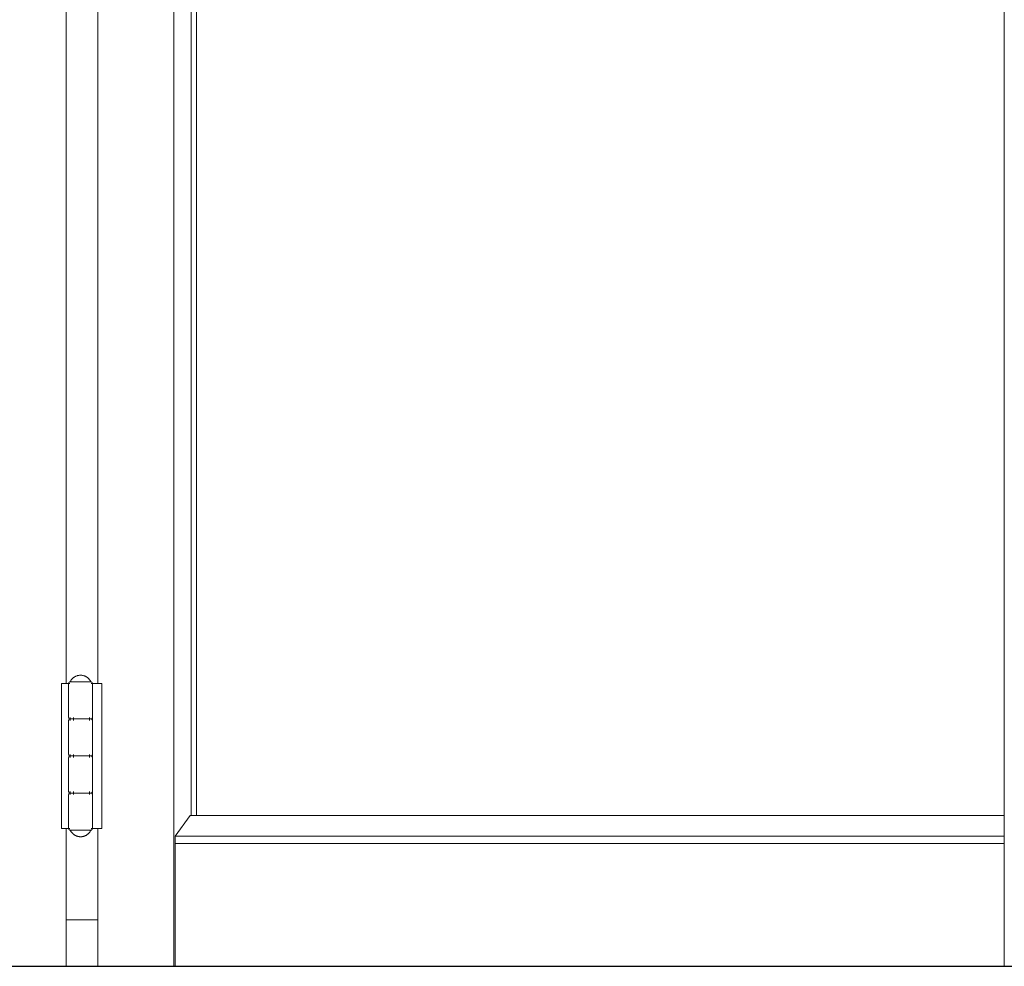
# Model space of a CAD drawing. Header units: inches. Extents: x 424 to 2043, y -237 to 445.
# Tile 640 of 656: x 851.453 to 852.118, y 216.697 to 217.336. Entities that reach past the tile are written whole.
import ezdxf

# ---------------------------------------------------------------- set-up
doc = ezdxf.new("R2010")
doc.units = ezdxf.units.IN
doc.header["$MEASUREMENT"] = 0
for name, color, linetype, lineweight in [('A-DOOR', 31, 'Continuous', 9), ('A-GENM', 13, 'Continuous', 9), ('A-WALL', 113, 'Continuous', 9)]:
    doc.layers.add(name, color=color, linetype=linetype, lineweight=lineweight)

# ---------------------------------------------------------------- blocks, each defined once
blk = doc.blocks.new('Generic Models 1 - Generic Models 1-135348-Section 1')
at = {"layer": 'A-GENM', "lineweight": 25}
blk.add_line((-144.43067, 1.6), (-119.66777, 1.6), dxfattribs=at)
blk = doc.blocks.new('5-panel_Bi-fold_external_door_10806 - Type 1-225860-Section 1')
at = {"layer": 'A-DOOR'}
for p, q in [((-125.32915, 4.33744), (-125.32915, 1.6)), ((-124.76901, 1.6), (-124.76901, 4.33776)), ((-125.31752, 4.26274), (-125.31752, 1.70176)), ((-125.31387, 4.26274), (-125.31387, 1.70176)), ((-125.40195, 2.751), (-125.40195, 1.79096)), ((-125.38049, 2.751), (-125.38049, 1.79096)), ((-125.4049, 1.79096), (-125.40081, 1.79096)), ((-125.4049, 1.69296), (-125.4049, 1.79096)), ((-125.40081, 1.79096), (-125.39938, 1.79096)), ((-125.40017, 1.79096), (-125.40017, 1.76796)), ((-125.39247, 1.79196), (-125.39838, 1.79196)), ((-125.38596, 1.79196), (-125.39247, 1.79196)), ((-125.38499, 1.79096), (-125.38433, 1.79096)), ((-125.38418, 1.79096), (-125.38224, 1.79096)), ((-125.38418, 1.79096), (-125.38418, 1.69296)), ((-125.38417, 1.76796), (-125.38417, 1.79096)), ((-125.38224, 1.79096), (-125.37778, 1.79096)), ((-125.37778, 1.79096), (-125.37778, 1.69296)), ((-125.39924, 1.76596), (-125.39924, 1.76796)), ((-125.39807, 1.76696), (-125.39247, 1.76696)), ((-125.39186, 1.76696), (-125.39692, 1.76696)), ((-125.39682, 1.76596), (-125.39682, 1.76796)), ((-125.39247, 1.76696), (-125.39186, 1.76696)), ((-125.38611, 1.76796), (-125.38611, 1.76596)), ((-125.40017, 1.76596), (-125.40017, 1.74296)), ((-125.38417, 1.74296), (-125.38417, 1.76596)), ((-125.40017, 1.74096), (-125.40017, 1.71796)), ((-125.39924, 1.74096), (-125.39924, 1.74296)), ((-125.39807, 1.74196), (-125.39247, 1.74196)), ((-125.39186, 1.74196), (-125.39692, 1.74196)), ((-125.39682, 1.74096), (-125.39682, 1.74296)), ((-125.39247, 1.74196), (-125.39186, 1.74196)), ((-125.38611, 1.74296), (-125.38611, 1.74096)), ((-125.38417, 1.71796), (-125.38417, 1.74096)), ((-125.40017, 1.71596), (-125.40017, 1.69296)), ((-125.39924, 1.71596), (-125.39924, 1.71796)), ((-125.39807, 1.71696), (-125.39247, 1.71696)), ((-125.39186, 1.71696), (-125.39692, 1.71696)), ((-125.39682, 1.71596), (-125.39682, 1.71796)), ((-125.39247, 1.71696), (-125.39186, 1.71696)), ((-125.38611, 1.71796), (-125.38611, 1.71596)), ((-125.38417, 1.69296), (-125.38417, 1.71596)), ((-125.32835, 1.68791), (-125.31814, 1.70176)), ((-125.31814, 1.70176), (-124.76901, 1.70176)), ((-125.40081, 1.69296), (-125.4049, 1.69296)), ((-125.40195, 1.69296), (-125.40195, 1.6)), ((-125.39938, 1.69296), (-125.40081, 1.69296)), ((-125.39838, 1.69196), (-125.39247, 1.69196)), ((-125.39247, 1.69196), (-125.38596, 1.69196)), ((-125.38433, 1.69296), (-125.38499, 1.69296)), ((-125.38224, 1.69296), (-125.38418, 1.69296)), ((-125.37778, 1.69296), (-125.38224, 1.69296)), ((-125.38049, 1.69296), (-125.38049, 1.6)), ((-125.32841, 1.68294), (-125.32835, 1.68791)), ((-125.32835, 1.68791), (-124.76901, 1.68791)), ((-125.32841, 1.6), (-125.32841, 1.68294)), ((-125.32841, 1.68294), (-124.76901, 1.68294))]:
    blk.add_line(p, q, dxfattribs=at)
at = {"layer": 'A-DOOR', "flags": 128}
for points in [[(-125.39917, 1.79196), (-125.39903, 1.79224), (-125.39889, 1.79251), (-125.39873, 1.79278), (-125.39857, 1.79304), (-125.39839, 1.79329), (-125.39821, 1.79353), (-125.39801, 1.79377), (-125.39781, 1.794), (-125.39759, 1.79422), (-125.39737, 1.79443), (-125.39714, 1.79464), (-125.3969, 1.79483), (-125.39665, 1.79502), (-125.3964, 1.79519), (-125.39614, 1.79536), (-125.39587, 1.79551), (-125.3956, 1.79565), (-125.39532, 1.79578), (-125.39504, 1.7959), (-125.39475, 1.79601), (-125.39446, 1.79611), (-125.39416, 1.7962), (-125.39387, 1.79627), (-125.39356, 1.79633), (-125.39326, 1.79638), (-125.39296, 1.79642), (-125.39265, 1.79645), (-125.39234, 1.79646), (-125.39217, 1.79646)], [(-125.39217, 1.79646), (-125.39186, 1.79645), (-125.39155, 1.79644), (-125.39125, 1.79641), (-125.39094, 1.79636), (-125.39064, 1.79631), (-125.39034, 1.79624), (-125.39004, 1.79616), (-125.38975, 1.79607), (-125.38946, 1.79597), (-125.38917, 1.79585), (-125.38889, 1.79573), (-125.38861, 1.79559), (-125.38834, 1.79544), (-125.38808, 1.79529), (-125.38782, 1.79512), (-125.38757, 1.79494), (-125.38733, 1.79475), (-125.38709, 1.79455), (-125.38687, 1.79434), (-125.38665, 1.79413), (-125.38644, 1.7939), (-125.38624, 1.79367), (-125.38605, 1.79343), (-125.38586, 1.79318), (-125.38569, 1.79292), (-125.38553, 1.79266), (-125.38538, 1.79239), (-125.38524, 1.79212), (-125.38517, 1.79196)], [(-125.40017, 1.79096), (-125.40017, 1.791), (-125.40016, 1.79104), (-125.40016, 1.79108), (-125.40015, 1.79112), (-125.40015, 1.79116), (-125.40014, 1.7912), (-125.40013, 1.79124), (-125.40012, 1.79128), (-125.4001, 1.79131), (-125.40009, 1.79135), (-125.40007, 1.79139), (-125.40005, 1.79142), (-125.40003, 1.79146), (-125.40001, 1.79149), (-125.39999, 1.79153), (-125.39997, 1.79156), (-125.39994, 1.79159), (-125.39992, 1.79162), (-125.39989, 1.79165), (-125.39986, 1.79168), (-125.39983, 1.79171), (-125.3998, 1.79173), (-125.39977, 1.79176), (-125.39974, 1.79178), (-125.39971, 1.7918), (-125.39967, 1.79182), (-125.39964, 1.79184), (-125.3996, 1.79186), (-125.39957, 1.79188), (-125.39953, 1.79189), (-125.39949, 1.79191), (-125.39945, 1.79192), (-125.39941, 1.79193), (-125.39938, 1.79194), (-125.39934, 1.79195), (-125.3993, 1.79195), (-125.39926, 1.79196), (-125.39922, 1.79196), (-125.39918, 1.79196), (-125.39917, 1.79196)], [(-125.39247, 1.79196), (-125.39275, 1.79196), (-125.39303, 1.79196), (-125.39331, 1.79196), (-125.39358, 1.79196), (-125.39386, 1.79196), (-125.39413, 1.79196), (-125.39439, 1.79196), (-125.39466, 1.79196), (-125.39492, 1.79196), (-125.39517, 1.79196), (-125.39542, 1.79196), (-125.39567, 1.79196), (-125.39591, 1.79196), (-125.39614, 1.79196), (-125.39637, 1.79196), (-125.39659, 1.79196), (-125.3968, 1.79196), (-125.39701, 1.79196), (-125.39721, 1.79196), (-125.3974, 1.79196), (-125.39758, 1.79196), (-125.39775, 1.79196), (-125.39792, 1.79196), (-125.39807, 1.79196), (-125.39822, 1.79196), (-125.39835, 1.79196), (-125.39848, 1.79196), (-125.39859, 1.79196), (-125.3987, 1.79196), (-125.3988, 1.79196), (-125.39888, 1.79196), (-125.39895, 1.79196), (-125.39902, 1.79196), (-125.39907, 1.79196), (-125.39911, 1.79196), (-125.39914, 1.79196), (-125.39916, 1.79196), (-125.39917, 1.79196)], [(-125.39917, 1.79196), (-125.39916, 1.79196), (-125.39914, 1.79196), (-125.39912, 1.79196), (-125.39908, 1.79196), (-125.39903, 1.79196), (-125.39897, 1.79196), (-125.39889, 1.79196), (-125.39881, 1.79196), (-125.39872, 1.79196), (-125.39861, 1.79196), (-125.3985, 1.79196), (-125.39838, 1.79196), (-125.39824, 1.79196), (-125.3981, 1.79196), (-125.39794, 1.79196), (-125.39778, 1.79196), (-125.39761, 1.79196)], [(-125.38517, 1.79196), (-125.38517, 1.79196), (-125.38519, 1.79196), (-125.38522, 1.79196), (-125.38526, 1.79196), (-125.38531, 1.79196), (-125.38537, 1.79196), (-125.38544, 1.79196), (-125.38552, 1.79196), (-125.38562, 1.79196), (-125.38572, 1.79196), (-125.38583, 1.79196), (-125.38596, 1.79196), (-125.38609, 1.79196), (-125.38624, 1.79196), (-125.38639, 1.79196), (-125.38655, 1.79196), (-125.38672, 1.79196), (-125.3869, 1.79196), (-125.38709, 1.79196), (-125.38729, 1.79196), (-125.38749, 1.79196), (-125.38771, 1.79196), (-125.38793, 1.79196), (-125.38815, 1.79196), (-125.38838, 1.79196), (-125.38862, 1.79196), (-125.38887, 1.79196), (-125.38912, 1.79196), (-125.38937, 1.79196), (-125.38963, 1.79196), (-125.38989, 1.79196), (-125.39016, 1.79196), (-125.39043, 1.79196), (-125.3907, 1.79196), (-125.39098, 1.79196), (-125.39125, 1.79196), (-125.39153, 1.79196), (-125.39181, 1.79196), (-125.39209, 1.79196), (-125.39237, 1.79196), (-125.39247, 1.79196)], [(-125.38658, 1.79196), (-125.38642, 1.79196), (-125.38626, 1.79196), (-125.38612, 1.79196), (-125.38598, 1.79196), (-125.38585, 1.79196), (-125.38574, 1.79196), (-125.38563, 1.79196), (-125.38554, 1.79196), (-125.38545, 1.79196), (-125.38538, 1.79196), (-125.38532, 1.79196), (-125.38526, 1.79196), (-125.38522, 1.79196), (-125.38519, 1.79196), (-125.38517, 1.79196), (-125.38517, 1.79196)], [(-125.38517, 1.79196), (-125.38513, 1.79196), (-125.38509, 1.79196), (-125.38505, 1.79195), (-125.38501, 1.79195), (-125.38497, 1.79194), (-125.38493, 1.79193), (-125.38489, 1.79192), (-125.38485, 1.79191), (-125.38481, 1.7919), (-125.38478, 1.79188), (-125.38474, 1.79187), (-125.3847, 1.79185), (-125.38467, 1.79183), (-125.38464, 1.79181), (-125.3846, 1.79179), (-125.38457, 1.79176), (-125.38454, 1.79174), (-125.38451, 1.79171), (-125.38448, 1.79169), (-125.38445, 1.79166), (-125.38442, 1.79163), (-125.3844, 1.7916), (-125.38437, 1.79157), (-125.38435, 1.79153), (-125.38433, 1.7915), (-125.3843, 1.79147), (-125.38428, 1.79143), (-125.38427, 1.7914), (-125.38425, 1.79136), (-125.38423, 1.79132), (-125.38422, 1.79129), (-125.38421, 1.79125), (-125.3842, 1.79121), (-125.38419, 1.79117), (-125.38418, 1.79113), (-125.38418, 1.79109), (-125.38417, 1.79105), (-125.38417, 1.79101), (-125.38417, 1.79097), (-125.38417, 1.79096)], [(-125.39917, 1.76696), (-125.39921, 1.76696), (-125.39925, 1.76696), (-125.39929, 1.76697), (-125.39933, 1.76697), (-125.39937, 1.76698), (-125.3994, 1.76699), (-125.39944, 1.767), (-125.39948, 1.76701), (-125.39952, 1.76703), (-125.39956, 1.76704), (-125.39959, 1.76706), (-125.39963, 1.76707), (-125.39966, 1.76709), (-125.3997, 1.76711), (-125.39973, 1.76714), (-125.39976, 1.76716), (-125.3998, 1.76718), (-125.39983, 1.76721), (-125.39986, 1.76724), (-125.39988, 1.76726), (-125.39991, 1.76729), (-125.39994, 1.76732), (-125.39996, 1.76736), (-125.39999, 1.76739), (-125.40001, 1.76742), (-125.40003, 1.76745), (-125.40005, 1.76749), (-125.40007, 1.76753), (-125.40008, 1.76756), (-125.4001, 1.7676), (-125.40011, 1.76764), (-125.40012, 1.76767), (-125.40014, 1.76771), (-125.40014, 1.76775), (-125.40015, 1.76779), (-125.40016, 1.76783), (-125.40016, 1.76787), (-125.40017, 1.76791), (-125.40017, 1.76795), (-125.40017, 1.76796)], [(-125.40017, 1.76596), (-125.40017, 1.766), (-125.40016, 1.76604), (-125.40016, 1.76608), (-125.40015, 1.76612), (-125.40015, 1.76616), (-125.40014, 1.7662), (-125.40013, 1.76624), (-125.40012, 1.76628), (-125.4001, 1.76631), (-125.40009, 1.76635), (-125.40007, 1.76639), (-125.40005, 1.76642), (-125.40003, 1.76646), (-125.40001, 1.76649), (-125.39999, 1.76653), (-125.39997, 1.76656), (-125.39994, 1.76659), (-125.39992, 1.76662), (-125.39989, 1.76665), (-125.39986, 1.76668), (-125.39983, 1.76671), (-125.3998, 1.76673), (-125.39977, 1.76676), (-125.39974, 1.76678), (-125.39971, 1.7668), (-125.39967, 1.76682), (-125.39964, 1.76684), (-125.3996, 1.76686), (-125.39957, 1.76688), (-125.39953, 1.76689), (-125.39949, 1.76691), (-125.39945, 1.76692), (-125.39941, 1.76693), (-125.39938, 1.76694), (-125.39934, 1.76695), (-125.3993, 1.76695), (-125.39926, 1.76696), (-125.39922, 1.76696), (-125.39918, 1.76696), (-125.39917, 1.76696)], [(-125.39186, 1.76696), (-125.39214, 1.76696), (-125.39242, 1.76696), (-125.3927, 1.76696), (-125.39298, 1.76696), (-125.39326, 1.76696), (-125.39353, 1.76696), (-125.39381, 1.76696), (-125.39408, 1.76696), (-125.39434, 1.76696), (-125.39461, 1.76696), (-125.39487, 1.76696), (-125.39512, 1.76696), (-125.39538, 1.76696), (-125.39562, 1.76696), (-125.39586, 1.76696), (-125.3961, 1.76696), (-125.39633, 1.76696), (-125.39655, 1.76696), (-125.39676, 1.76696), (-125.39697, 1.76696), (-125.39717, 1.76696), (-125.39736, 1.76696), (-125.39755, 1.76696), (-125.39772, 1.76696), (-125.39789, 1.76696), (-125.39804, 1.76696), (-125.39819, 1.76696), (-125.39833, 1.76696), (-125.39846, 1.76696), (-125.39857, 1.76696), (-125.39868, 1.76696), (-125.39878, 1.76696), (-125.39887, 1.76696), (-125.39894, 1.76696), (-125.39901, 1.76696), (-125.39906, 1.76696), (-125.3991, 1.76696), (-125.39914, 1.76696), (-125.39916, 1.76696), (-125.39917, 1.76696)], [(-125.39917, 1.76696), (-125.39916, 1.76696), (-125.39914, 1.76696), (-125.39912, 1.76696), (-125.39908, 1.76696), (-125.39903, 1.76696), (-125.39897, 1.76696), (-125.39889, 1.76696), (-125.39881, 1.76696), (-125.39872, 1.76696), (-125.39861, 1.76696), (-125.3985, 1.76696), (-125.39838, 1.76696), (-125.39824, 1.76696), (-125.3981, 1.76696), (-125.39794, 1.76696), (-125.39778, 1.76696), (-125.39761, 1.76696), (-125.39743, 1.76696), (-125.39724, 1.76696), (-125.39704, 1.76696), (-125.39684, 1.76696), (-125.39663, 1.76696), (-125.39641, 1.76696), (-125.39618, 1.76696), (-125.39595, 1.76696), (-125.39571, 1.76696), (-125.39547, 1.76696), (-125.39522, 1.76696), (-125.39496, 1.76696), (-125.3947, 1.76696), (-125.39444, 1.76696), (-125.39417, 1.76696), (-125.3939, 1.76696), (-125.39363, 1.76696), (-125.39336, 1.76696), (-125.39308, 1.76696), (-125.3928, 1.76696), (-125.39252, 1.76696), (-125.39247, 1.76696)], [(-125.39247, 1.76696), (-125.39275, 1.76696), (-125.39303, 1.76696), (-125.39331, 1.76696), (-125.39358, 1.76696), (-125.39386, 1.76696), (-125.39413, 1.76696), (-125.39439, 1.76696), (-125.39466, 1.76696), (-125.39492, 1.76696), (-125.39517, 1.76696), (-125.39542, 1.76696), (-125.39567, 1.76696), (-125.39591, 1.76696), (-125.39614, 1.76696), (-125.39637, 1.76696), (-125.39659, 1.76696), (-125.3968, 1.76696), (-125.39701, 1.76696), (-125.39721, 1.76696), (-125.3974, 1.76696), (-125.39758, 1.76696), (-125.39775, 1.76696), (-125.39792, 1.76696), (-125.39807, 1.76696), (-125.39822, 1.76696), (-125.39835, 1.76696), (-125.39848, 1.76696), (-125.39859, 1.76696), (-125.3987, 1.76696), (-125.3988, 1.76696), (-125.39888, 1.76696), (-125.39895, 1.76696), (-125.39902, 1.76696), (-125.39907, 1.76696), (-125.39911, 1.76696), (-125.39914, 1.76696), (-125.39916, 1.76696), (-125.39917, 1.76696)], [(-125.39917, 1.76696), (-125.39916, 1.76696), (-125.39914, 1.76696), (-125.39912, 1.76696), (-125.39908, 1.76696), (-125.39903, 1.76696), (-125.39897, 1.76696), (-125.39889, 1.76696), (-125.39881, 1.76696), (-125.39872, 1.76696), (-125.39861, 1.76696), (-125.3985, 1.76696), (-125.39838, 1.76696), (-125.39824, 1.76696), (-125.3981, 1.76696), (-125.39794, 1.76696), (-125.39778, 1.76696), (-125.39761, 1.76696), (-125.39743, 1.76696), (-125.39724, 1.76696), (-125.39704, 1.76696), (-125.39684, 1.76696), (-125.39663, 1.76696), (-125.39641, 1.76696), (-125.39618, 1.76696), (-125.39595, 1.76696), (-125.39571, 1.76696), (-125.39547, 1.76696), (-125.39522, 1.76696), (-125.39496, 1.76696), (-125.3947, 1.76696), (-125.39444, 1.76696), (-125.39417, 1.76696), (-125.3939, 1.76696), (-125.39363, 1.76696), (-125.39336, 1.76696), (-125.39308, 1.76696), (-125.3928, 1.76696), (-125.39252, 1.76696), (-125.39224, 1.76696), (-125.39196, 1.76696), (-125.39186, 1.76696)], [(-125.39247, 1.76696), (-125.39219, 1.76696), (-125.39191, 1.76696), (-125.39163, 1.76696), (-125.39135, 1.76696), (-125.39108, 1.76696), (-125.3908, 1.76696), (-125.39053, 1.76696), (-125.39026, 1.76696), (-125.38999, 1.76696), (-125.38973, 1.76696), (-125.38946, 1.76696), (-125.38921, 1.76696), (-125.38896, 1.76696), (-125.38871, 1.76696), (-125.38847, 1.76696), (-125.38824, 1.76696), (-125.38801, 1.76696), (-125.38779, 1.76696), (-125.38757, 1.76696), (-125.38736, 1.76696), (-125.38716, 1.76696), (-125.38697, 1.76696), (-125.38679, 1.76696), (-125.38661, 1.76696), (-125.38645, 1.76696), (-125.38629, 1.76696), (-125.38614, 1.76696), (-125.38601, 1.76696), (-125.38588, 1.76696), (-125.38576, 1.76696), (-125.38565, 1.76696), (-125.38555, 1.76696), (-125.38547, 1.76696), (-125.38539, 1.76696), (-125.38533, 1.76696), (-125.38527, 1.76696), (-125.38523, 1.76696), (-125.3852, 1.76696), (-125.38518, 1.76696), (-125.38517, 1.76696)], [(-125.38517, 1.76696), (-125.38517, 1.76696), (-125.38519, 1.76696), (-125.38522, 1.76696), (-125.38526, 1.76696), (-125.38531, 1.76696), (-125.38537, 1.76696), (-125.38544, 1.76696), (-125.38552, 1.76696), (-125.38562, 1.76696), (-125.38572, 1.76696), (-125.38583, 1.76696), (-125.38596, 1.76696), (-125.38609, 1.76696), (-125.38624, 1.76696), (-125.38639, 1.76696), (-125.38655, 1.76696), (-125.38672, 1.76696), (-125.3869, 1.76696), (-125.38709, 1.76696), (-125.38729, 1.76696), (-125.38749, 1.76696), (-125.38771, 1.76696), (-125.38793, 1.76696), (-125.38815, 1.76696), (-125.38838, 1.76696), (-125.38862, 1.76696), (-125.38887, 1.76696), (-125.38912, 1.76696), (-125.38937, 1.76696), (-125.38963, 1.76696), (-125.38989, 1.76696), (-125.39016, 1.76696), (-125.39043, 1.76696), (-125.3907, 1.76696), (-125.39098, 1.76696), (-125.39125, 1.76696), (-125.39153, 1.76696), (-125.39181, 1.76696), (-125.39209, 1.76696), (-125.39237, 1.76696), (-125.39247, 1.76696)], [(-125.38517, 1.76696), (-125.38517, 1.76696), (-125.38519, 1.76696), (-125.38522, 1.76696), (-125.38526, 1.76696), (-125.38531, 1.76696), (-125.38537, 1.76696), (-125.38544, 1.76696), (-125.38552, 1.76696), (-125.38562, 1.76696), (-125.38572, 1.76696), (-125.38583, 1.76696), (-125.38596, 1.76696), (-125.38609, 1.76696), (-125.38624, 1.76696), (-125.38639, 1.76696), (-125.38655, 1.76696), (-125.38672, 1.76696), (-125.3869, 1.76696), (-125.38709, 1.76696), (-125.38729, 1.76696), (-125.38749, 1.76696), (-125.38771, 1.76696), (-125.38793, 1.76696), (-125.38815, 1.76696), (-125.38838, 1.76696), (-125.38862, 1.76696), (-125.38887, 1.76696), (-125.38912, 1.76696), (-125.38937, 1.76696), (-125.38963, 1.76696), (-125.38989, 1.76696), (-125.39016, 1.76696), (-125.39043, 1.76696), (-125.3907, 1.76696), (-125.39098, 1.76696), (-125.39125, 1.76696), (-125.39153, 1.76696), (-125.39181, 1.76696), (-125.39186, 1.76696)], [(-125.39186, 1.76696), (-125.39158, 1.76696), (-125.3913, 1.76696), (-125.39103, 1.76696), (-125.39075, 1.76696), (-125.39048, 1.76696), (-125.39021, 1.76696), (-125.38994, 1.76696), (-125.38968, 1.76696), (-125.38942, 1.76696), (-125.38916, 1.76696), (-125.38891, 1.76696), (-125.38867, 1.76696), (-125.38843, 1.76696), (-125.38819, 1.76696), (-125.38797, 1.76696), (-125.38774, 1.76696), (-125.38753, 1.76696), (-125.38733, 1.76696), (-125.38713, 1.76696), (-125.38694, 1.76696), (-125.38675, 1.76696), (-125.38658, 1.76696), (-125.38642, 1.76696), (-125.38626, 1.76696), (-125.38612, 1.76696), (-125.38598, 1.76696), (-125.38585, 1.76696), (-125.38574, 1.76696), (-125.38563, 1.76696), (-125.38554, 1.76696), (-125.38545, 1.76696), (-125.38538, 1.76696), (-125.38532, 1.76696), (-125.38526, 1.76696), (-125.38522, 1.76696), (-125.38519, 1.76696), (-125.38517, 1.76696), (-125.38517, 1.76696)], [(-125.38417, 1.76796), (-125.38417, 1.76792), (-125.38417, 1.76788), (-125.38417, 1.76784), (-125.38418, 1.7678), (-125.38419, 1.76776), (-125.3842, 1.76772), (-125.38421, 1.76768), (-125.38422, 1.76765), (-125.38423, 1.76761), (-125.38425, 1.76757), (-125.38426, 1.76753), (-125.38428, 1.7675), (-125.3843, 1.76746), (-125.38432, 1.76743), (-125.38434, 1.7674), (-125.38436, 1.76736), (-125.38439, 1.76733), (-125.38441, 1.7673), (-125.38444, 1.76727), (-125.38447, 1.76724), (-125.3845, 1.76722), (-125.38453, 1.76719), (-125.38456, 1.76717), (-125.38459, 1.76714), (-125.38463, 1.76712), (-125.38466, 1.7671), (-125.3847, 1.76708), (-125.38473, 1.76706), (-125.38477, 1.76704), (-125.3848, 1.76703), (-125.38484, 1.76702), (-125.38488, 1.767), (-125.38492, 1.76699), (-125.38496, 1.76698), (-125.385, 1.76698), (-125.38504, 1.76697), (-125.38508, 1.76697), (-125.38512, 1.76696), (-125.38516, 1.76696), (-125.38517, 1.76696)], [(-125.38517, 1.76696), (-125.38513, 1.76696), (-125.38509, 1.76696), (-125.38505, 1.76695), (-125.38501, 1.76695), (-125.38497, 1.76694), (-125.38493, 1.76693), (-125.38489, 1.76692), (-125.38485, 1.76691), (-125.38481, 1.7669), (-125.38478, 1.76688), (-125.38474, 1.76687), (-125.3847, 1.76685), (-125.38467, 1.76683), (-125.38464, 1.76681), (-125.3846, 1.76679), (-125.38457, 1.76676), (-125.38454, 1.76674), (-125.38451, 1.76671), (-125.38448, 1.76669), (-125.38445, 1.76666), (-125.38442, 1.76663), (-125.3844, 1.7666), (-125.38437, 1.76657), (-125.38435, 1.76653), (-125.38433, 1.7665), (-125.3843, 1.76647), (-125.38428, 1.76643), (-125.38427, 1.7664), (-125.38425, 1.76636), (-125.38423, 1.76632), (-125.38422, 1.76629), (-125.38421, 1.76625), (-125.3842, 1.76621), (-125.38419, 1.76617), (-125.38418, 1.76613), (-125.38418, 1.76609), (-125.38417, 1.76605), (-125.38417, 1.76601), (-125.38417, 1.76597), (-125.38417, 1.76596)], [(-125.39917, 1.74196), (-125.39921, 1.74196), (-125.39925, 1.74196), (-125.39929, 1.74197), (-125.39933, 1.74197), (-125.39937, 1.74198), (-125.3994, 1.74199), (-125.39944, 1.742), (-125.39948, 1.74201), (-125.39952, 1.74203), (-125.39956, 1.74204), (-125.39959, 1.74206), (-125.39963, 1.74207), (-125.39966, 1.74209), (-125.3997, 1.74211), (-125.39973, 1.74214), (-125.39976, 1.74216), (-125.3998, 1.74218), (-125.39983, 1.74221), (-125.39986, 1.74224), (-125.39988, 1.74226), (-125.39991, 1.74229), (-125.39994, 1.74232), (-125.39996, 1.74236), (-125.39999, 1.74239), (-125.40001, 1.74242), (-125.40003, 1.74245), (-125.40005, 1.74249), (-125.40007, 1.74253), (-125.40008, 1.74256), (-125.4001, 1.7426), (-125.40011, 1.74264), (-125.40012, 1.74267), (-125.40014, 1.74271), (-125.40014, 1.74275), (-125.40015, 1.74279), (-125.40016, 1.74283), (-125.40016, 1.74287), (-125.40017, 1.74291), (-125.40017, 1.74295), (-125.40017, 1.74296)], [(-125.40017, 1.74096), (-125.40017, 1.741), (-125.40016, 1.74104), (-125.40016, 1.74108), (-125.40015, 1.74112), (-125.40015, 1.74116), (-125.40014, 1.7412), (-125.40013, 1.74124), (-125.40012, 1.74128), (-125.4001, 1.74131), (-125.40009, 1.74135), (-125.40007, 1.74139), (-125.40005, 1.74142), (-125.40003, 1.74146), (-125.40001, 1.74149), (-125.39999, 1.74153), (-125.39997, 1.74156), (-125.39994, 1.74159), (-125.39992, 1.74162), (-125.39989, 1.74165), (-125.39986, 1.74168), (-125.39983, 1.74171), (-125.3998, 1.74173), (-125.39977, 1.74176), (-125.39974, 1.74178), (-125.39971, 1.7418), (-125.39967, 1.74182), (-125.39964, 1.74184), (-125.3996, 1.74186), (-125.39957, 1.74188), (-125.39953, 1.74189), (-125.39949, 1.74191), (-125.39945, 1.74192), (-125.39941, 1.74193), (-125.39938, 1.74194), (-125.39934, 1.74195), (-125.3993, 1.74195), (-125.39926, 1.74196), (-125.39922, 1.74196), (-125.39918, 1.74196), (-125.39917, 1.74196)], [(-125.39186, 1.74196), (-125.39214, 1.74196), (-125.39242, 1.74196), (-125.3927, 1.74196), (-125.39298, 1.74196), (-125.39326, 1.74196), (-125.39353, 1.74196), (-125.39381, 1.74196), (-125.39408, 1.74196), (-125.39434, 1.74196), (-125.39461, 1.74196), (-125.39487, 1.74196), (-125.39512, 1.74196), (-125.39538, 1.74196), (-125.39562, 1.74196), (-125.39586, 1.74196), (-125.3961, 1.74196), (-125.39633, 1.74196), (-125.39655, 1.74196), (-125.39676, 1.74196), (-125.39697, 1.74196), (-125.39717, 1.74196), (-125.39736, 1.74196), (-125.39755, 1.74196), (-125.39772, 1.74196), (-125.39789, 1.74196), (-125.39804, 1.74196), (-125.39819, 1.74196), (-125.39833, 1.74196), (-125.39846, 1.74196), (-125.39857, 1.74196), (-125.39868, 1.74196), (-125.39878, 1.74196), (-125.39887, 1.74196), (-125.39894, 1.74196), (-125.39901, 1.74196), (-125.39906, 1.74196), (-125.3991, 1.74196), (-125.39914, 1.74196), (-125.39916, 1.74196), (-125.39917, 1.74196)], [(-125.39917, 1.74196), (-125.39916, 1.74196), (-125.39914, 1.74196), (-125.39912, 1.74196), (-125.39908, 1.74196), (-125.39903, 1.74196), (-125.39897, 1.74196), (-125.39889, 1.74196), (-125.39881, 1.74196), (-125.39872, 1.74196), (-125.39861, 1.74196), (-125.3985, 1.74196), (-125.39838, 1.74196), (-125.39824, 1.74196), (-125.3981, 1.74196), (-125.39794, 1.74196), (-125.39778, 1.74196), (-125.39761, 1.74196), (-125.39743, 1.74196), (-125.39724, 1.74196), (-125.39704, 1.74196), (-125.39684, 1.74196), (-125.39663, 1.74196), (-125.39641, 1.74196), (-125.39618, 1.74196), (-125.39595, 1.74196), (-125.39571, 1.74196), (-125.39547, 1.74196), (-125.39522, 1.74196), (-125.39496, 1.74196), (-125.3947, 1.74196), (-125.39444, 1.74196), (-125.39417, 1.74196), (-125.3939, 1.74196), (-125.39363, 1.74196), (-125.39336, 1.74196), (-125.39308, 1.74196), (-125.3928, 1.74196), (-125.39252, 1.74196), (-125.39247, 1.74196)], [(-125.39247, 1.74196), (-125.39275, 1.74196), (-125.39303, 1.74196), (-125.39331, 1.74196), (-125.39358, 1.74196), (-125.39386, 1.74196), (-125.39413, 1.74196), (-125.39439, 1.74196), (-125.39466, 1.74196), (-125.39492, 1.74196), (-125.39517, 1.74196), (-125.39542, 1.74196), (-125.39567, 1.74196), (-125.39591, 1.74196), (-125.39614, 1.74196), (-125.39637, 1.74196), (-125.39659, 1.74196), (-125.3968, 1.74196), (-125.39701, 1.74196), (-125.39721, 1.74196), (-125.3974, 1.74196), (-125.39758, 1.74196), (-125.39775, 1.74196), (-125.39792, 1.74196), (-125.39807, 1.74196), (-125.39822, 1.74196), (-125.39835, 1.74196), (-125.39848, 1.74196), (-125.39859, 1.74196), (-125.3987, 1.74196), (-125.3988, 1.74196), (-125.39888, 1.74196), (-125.39895, 1.74196), (-125.39902, 1.74196), (-125.39907, 1.74196), (-125.39911, 1.74196), (-125.39914, 1.74196), (-125.39916, 1.74196), (-125.39917, 1.74196)], [(-125.39917, 1.74196), (-125.39916, 1.74196), (-125.39914, 1.74196), (-125.39912, 1.74196), (-125.39908, 1.74196), (-125.39903, 1.74196), (-125.39897, 1.74196), (-125.39889, 1.74196), (-125.39881, 1.74196), (-125.39872, 1.74196), (-125.39861, 1.74196), (-125.3985, 1.74196), (-125.39838, 1.74196), (-125.39824, 1.74196), (-125.3981, 1.74196), (-125.39794, 1.74196), (-125.39778, 1.74196), (-125.39761, 1.74196), (-125.39743, 1.74196), (-125.39724, 1.74196), (-125.39704, 1.74196), (-125.39684, 1.74196), (-125.39663, 1.74196), (-125.39641, 1.74196), (-125.39618, 1.74196), (-125.39595, 1.74196), (-125.39571, 1.74196), (-125.39547, 1.74196), (-125.39522, 1.74196), (-125.39496, 1.74196), (-125.3947, 1.74196), (-125.39444, 1.74196), (-125.39417, 1.74196), (-125.3939, 1.74196), (-125.39363, 1.74196), (-125.39336, 1.74196), (-125.39308, 1.74196), (-125.3928, 1.74196), (-125.39252, 1.74196), (-125.39224, 1.74196), (-125.39196, 1.74196), (-125.39186, 1.74196)], [(-125.39247, 1.74196), (-125.39219, 1.74196), (-125.39191, 1.74196), (-125.39163, 1.74196), (-125.39135, 1.74196), (-125.39108, 1.74196), (-125.3908, 1.74196), (-125.39053, 1.74196), (-125.39026, 1.74196), (-125.38999, 1.74196), (-125.38973, 1.74196), (-125.38946, 1.74196), (-125.38921, 1.74196), (-125.38896, 1.74196), (-125.38871, 1.74196), (-125.38847, 1.74196), (-125.38824, 1.74196), (-125.38801, 1.74196), (-125.38779, 1.74196), (-125.38757, 1.74196), (-125.38736, 1.74196), (-125.38716, 1.74196), (-125.38697, 1.74196), (-125.38679, 1.74196), (-125.38661, 1.74196), (-125.38645, 1.74196), (-125.38629, 1.74196), (-125.38614, 1.74196), (-125.38601, 1.74196), (-125.38588, 1.74196), (-125.38576, 1.74196), (-125.38565, 1.74196), (-125.38555, 1.74196), (-125.38547, 1.74196), (-125.38539, 1.74196), (-125.38533, 1.74196), (-125.38527, 1.74196), (-125.38523, 1.74196), (-125.3852, 1.74196), (-125.38518, 1.74196), (-125.38517, 1.74196)], [(-125.38517, 1.74196), (-125.38517, 1.74196), (-125.38519, 1.74196), (-125.38522, 1.74196), (-125.38526, 1.74196), (-125.38531, 1.74196), (-125.38537, 1.74196), (-125.38544, 1.74196), (-125.38552, 1.74196), (-125.38562, 1.74196), (-125.38572, 1.74196), (-125.38583, 1.74196), (-125.38596, 1.74196), (-125.38609, 1.74196), (-125.38624, 1.74196), (-125.38639, 1.74196), (-125.38655, 1.74196), (-125.38672, 1.74196), (-125.3869, 1.74196), (-125.38709, 1.74196), (-125.38729, 1.74196), (-125.38749, 1.74196), (-125.38771, 1.74196), (-125.38793, 1.74196), (-125.38815, 1.74196), (-125.38838, 1.74196), (-125.38862, 1.74196), (-125.38887, 1.74196), (-125.38912, 1.74196), (-125.38937, 1.74196), (-125.38963, 1.74196), (-125.38989, 1.74196), (-125.39016, 1.74196), (-125.39043, 1.74196), (-125.3907, 1.74196), (-125.39098, 1.74196), (-125.39125, 1.74196), (-125.39153, 1.74196), (-125.39181, 1.74196), (-125.39209, 1.74196), (-125.39237, 1.74196), (-125.39247, 1.74196)], [(-125.38517, 1.74196), (-125.38517, 1.74196), (-125.38519, 1.74196), (-125.38522, 1.74196), (-125.38526, 1.74196), (-125.38531, 1.74196), (-125.38537, 1.74196), (-125.38544, 1.74196), (-125.38552, 1.74196), (-125.38562, 1.74196), (-125.38572, 1.74196), (-125.38583, 1.74196), (-125.38596, 1.74196), (-125.38609, 1.74196), (-125.38624, 1.74196), (-125.38639, 1.74196), (-125.38655, 1.74196), (-125.38672, 1.74196), (-125.3869, 1.74196), (-125.38709, 1.74196), (-125.38729, 1.74196), (-125.38749, 1.74196), (-125.38771, 1.74196), (-125.38793, 1.74196), (-125.38815, 1.74196), (-125.38838, 1.74196), (-125.38862, 1.74196), (-125.38887, 1.74196), (-125.38912, 1.74196), (-125.38937, 1.74196), (-125.38963, 1.74196), (-125.38989, 1.74196), (-125.39016, 1.74196), (-125.39043, 1.74196), (-125.3907, 1.74196), (-125.39098, 1.74196), (-125.39125, 1.74196), (-125.39153, 1.74196), (-125.39181, 1.74196), (-125.39186, 1.74196)], [(-125.39186, 1.74196), (-125.39158, 1.74196), (-125.3913, 1.74196), (-125.39103, 1.74196), (-125.39075, 1.74196), (-125.39048, 1.74196), (-125.39021, 1.74196), (-125.38994, 1.74196), (-125.38968, 1.74196), (-125.38942, 1.74196), (-125.38916, 1.74196), (-125.38891, 1.74196), (-125.38867, 1.74196), (-125.38843, 1.74196), (-125.38819, 1.74196), (-125.38797, 1.74196), (-125.38774, 1.74196), (-125.38753, 1.74196), (-125.38733, 1.74196), (-125.38713, 1.74196), (-125.38694, 1.74196), (-125.38675, 1.74196), (-125.38658, 1.74196), (-125.38642, 1.74196), (-125.38626, 1.74196), (-125.38612, 1.74196), (-125.38598, 1.74196), (-125.38585, 1.74196), (-125.38574, 1.74196), (-125.38563, 1.74196), (-125.38554, 1.74196), (-125.38545, 1.74196), (-125.38538, 1.74196), (-125.38532, 1.74196), (-125.38526, 1.74196), (-125.38522, 1.74196), (-125.38519, 1.74196), (-125.38517, 1.74196), (-125.38517, 1.74196)], [(-125.38417, 1.74296), (-125.38417, 1.74292), (-125.38417, 1.74288), (-125.38417, 1.74284), (-125.38418, 1.7428), (-125.38419, 1.74276), (-125.3842, 1.74272), (-125.38421, 1.74268), (-125.38422, 1.74265), (-125.38423, 1.74261), (-125.38425, 1.74257), (-125.38426, 1.74253), (-125.38428, 1.7425), (-125.3843, 1.74246), (-125.38432, 1.74243), (-125.38434, 1.7424), (-125.38436, 1.74236), (-125.38439, 1.74233), (-125.38441, 1.7423), (-125.38444, 1.74227), (-125.38447, 1.74224), (-125.3845, 1.74222), (-125.38453, 1.74219), (-125.38456, 1.74217), (-125.38459, 1.74214), (-125.38463, 1.74212), (-125.38466, 1.7421), (-125.3847, 1.74208), (-125.38473, 1.74206), (-125.38477, 1.74204), (-125.3848, 1.74203), (-125.38484, 1.74202), (-125.38488, 1.742), (-125.38492, 1.74199), (-125.38496, 1.74198), (-125.385, 1.74198), (-125.38504, 1.74197), (-125.38508, 1.74197), (-125.38512, 1.74196), (-125.38516, 1.74196), (-125.38517, 1.74196)], [(-125.38517, 1.74196), (-125.38513, 1.74196), (-125.38509, 1.74196), (-125.38505, 1.74195), (-125.38501, 1.74195), (-125.38497, 1.74194), (-125.38493, 1.74193), (-125.38489, 1.74192), (-125.38485, 1.74191), (-125.38481, 1.7419), (-125.38478, 1.74188), (-125.38474, 1.74187), (-125.3847, 1.74185), (-125.38467, 1.74183), (-125.38464, 1.74181), (-125.3846, 1.74179), (-125.38457, 1.74176), (-125.38454, 1.74174), (-125.38451, 1.74171), (-125.38448, 1.74169), (-125.38445, 1.74166), (-125.38442, 1.74163), (-125.3844, 1.7416), (-125.38437, 1.74157), (-125.38435, 1.74153), (-125.38433, 1.7415), (-125.3843, 1.74147), (-125.38428, 1.74143), (-125.38427, 1.7414), (-125.38425, 1.74136), (-125.38423, 1.74132), (-125.38422, 1.74129), (-125.38421, 1.74125), (-125.3842, 1.74121), (-125.38419, 1.74117), (-125.38418, 1.74113), (-125.38418, 1.74109), (-125.38417, 1.74105), (-125.38417, 1.74101), (-125.38417, 1.74097), (-125.38417, 1.74096)], [(-125.39917, 1.71696), (-125.39921, 1.71696), (-125.39925, 1.71696), (-125.39929, 1.71697), (-125.39933, 1.71697), (-125.39937, 1.71698), (-125.3994, 1.71699), (-125.39944, 1.717), (-125.39948, 1.71701), (-125.39952, 1.71703), (-125.39956, 1.71704), (-125.39959, 1.71706), (-125.39963, 1.71707), (-125.39966, 1.71709), (-125.3997, 1.71711), (-125.39973, 1.71714), (-125.39976, 1.71716), (-125.3998, 1.71718), (-125.39983, 1.71721), (-125.39986, 1.71724), (-125.39988, 1.71726), (-125.39991, 1.71729), (-125.39994, 1.71732), (-125.39996, 1.71736), (-125.39999, 1.71739), (-125.40001, 1.71742), (-125.40003, 1.71745), (-125.40005, 1.71749), (-125.40007, 1.71753), (-125.40008, 1.71756), (-125.4001, 1.7176), (-125.40011, 1.71764), (-125.40012, 1.71767), (-125.40014, 1.71771), (-125.40014, 1.71775), (-125.40015, 1.71779), (-125.40016, 1.71783), (-125.40016, 1.71787), (-125.40017, 1.71791), (-125.40017, 1.71795), (-125.40017, 1.71796)], [(-125.40017, 1.71596), (-125.40017, 1.716), (-125.40016, 1.71604), (-125.40016, 1.71608), (-125.40015, 1.71612), (-125.40015, 1.71616), (-125.40014, 1.7162), (-125.40013, 1.71624), (-125.40012, 1.71628), (-125.4001, 1.71631), (-125.40009, 1.71635), (-125.40007, 1.71639), (-125.40005, 1.71642), (-125.40003, 1.71646), (-125.40001, 1.71649), (-125.39999, 1.71653), (-125.39997, 1.71656), (-125.39994, 1.71659), (-125.39992, 1.71662), (-125.39989, 1.71665), (-125.39986, 1.71668), (-125.39983, 1.71671), (-125.3998, 1.71673), (-125.39977, 1.71676), (-125.39974, 1.71678), (-125.39971, 1.7168), (-125.39967, 1.71682), (-125.39964, 1.71684), (-125.3996, 1.71686), (-125.39957, 1.71688), (-125.39953, 1.71689), (-125.39949, 1.71691), (-125.39945, 1.71692), (-125.39941, 1.71693), (-125.39938, 1.71694), (-125.39934, 1.71695), (-125.3993, 1.71695), (-125.39926, 1.71696), (-125.39922, 1.71696), (-125.39918, 1.71696), (-125.39917, 1.71696)], [(-125.39186, 1.71696), (-125.39214, 1.71696), (-125.39242, 1.71696), (-125.3927, 1.71696), (-125.39298, 1.71696), (-125.39326, 1.71696), (-125.39353, 1.71696), (-125.39381, 1.71696), (-125.39408, 1.71696), (-125.39434, 1.71696), (-125.39461, 1.71696), (-125.39487, 1.71696), (-125.39512, 1.71696), (-125.39538, 1.71696), (-125.39562, 1.71696), (-125.39586, 1.71696), (-125.3961, 1.71696), (-125.39633, 1.71696), (-125.39655, 1.71696), (-125.39676, 1.71696), (-125.39697, 1.71696), (-125.39717, 1.71696), (-125.39736, 1.71696), (-125.39755, 1.71696), (-125.39772, 1.71696), (-125.39789, 1.71696), (-125.39804, 1.71696), (-125.39819, 1.71696), (-125.39833, 1.71696), (-125.39846, 1.71696), (-125.39857, 1.71696), (-125.39868, 1.71696), (-125.39878, 1.71696), (-125.39887, 1.71696), (-125.39894, 1.71696), (-125.39901, 1.71696), (-125.39906, 1.71696), (-125.3991, 1.71696), (-125.39914, 1.71696), (-125.39916, 1.71696), (-125.39917, 1.71696)], [(-125.39917, 1.71696), (-125.39916, 1.71696), (-125.39914, 1.71696), (-125.39912, 1.71696), (-125.39908, 1.71696), (-125.39903, 1.71696), (-125.39897, 1.71696), (-125.39889, 1.71696), (-125.39881, 1.71696), (-125.39872, 1.71696), (-125.39861, 1.71696), (-125.3985, 1.71696), (-125.39838, 1.71696), (-125.39824, 1.71696), (-125.3981, 1.71696), (-125.39794, 1.71696), (-125.39778, 1.71696), (-125.39761, 1.71696), (-125.39743, 1.71696), (-125.39724, 1.71696), (-125.39704, 1.71696), (-125.39684, 1.71696), (-125.39663, 1.71696), (-125.39641, 1.71696), (-125.39618, 1.71696), (-125.39595, 1.71696), (-125.39571, 1.71696), (-125.39547, 1.71696), (-125.39522, 1.71696), (-125.39496, 1.71696), (-125.3947, 1.71696), (-125.39444, 1.71696), (-125.39417, 1.71696), (-125.3939, 1.71696), (-125.39363, 1.71696), (-125.39336, 1.71696), (-125.39308, 1.71696), (-125.3928, 1.71696), (-125.39252, 1.71696), (-125.39247, 1.71696)], [(-125.39247, 1.71696), (-125.39275, 1.71696), (-125.39303, 1.71696), (-125.39331, 1.71696), (-125.39358, 1.71696), (-125.39386, 1.71696), (-125.39413, 1.71696), (-125.39439, 1.71696), (-125.39466, 1.71696), (-125.39492, 1.71696), (-125.39517, 1.71696), (-125.39542, 1.71696), (-125.39567, 1.71696), (-125.39591, 1.71696), (-125.39614, 1.71696), (-125.39637, 1.71696), (-125.39659, 1.71696), (-125.3968, 1.71696), (-125.39701, 1.71696), (-125.39721, 1.71696), (-125.3974, 1.71696), (-125.39758, 1.71696), (-125.39775, 1.71696), (-125.39792, 1.71696), (-125.39807, 1.71696), (-125.39822, 1.71696), (-125.39835, 1.71696), (-125.39848, 1.71696), (-125.39859, 1.71696), (-125.3987, 1.71696), (-125.3988, 1.71696), (-125.39888, 1.71696), (-125.39895, 1.71696), (-125.39902, 1.71696), (-125.39907, 1.71696), (-125.39911, 1.71696), (-125.39914, 1.71696), (-125.39916, 1.71696), (-125.39917, 1.71696)], [(-125.39917, 1.71696), (-125.39916, 1.71696), (-125.39914, 1.71696), (-125.39912, 1.71696), (-125.39908, 1.71696), (-125.39903, 1.71696), (-125.39897, 1.71696), (-125.39889, 1.71696), (-125.39881, 1.71696), (-125.39872, 1.71696), (-125.39861, 1.71696), (-125.3985, 1.71696), (-125.39838, 1.71696), (-125.39824, 1.71696), (-125.3981, 1.71696), (-125.39794, 1.71696), (-125.39778, 1.71696), (-125.39761, 1.71696), (-125.39743, 1.71696), (-125.39724, 1.71696), (-125.39704, 1.71696), (-125.39684, 1.71696), (-125.39663, 1.71696), (-125.39641, 1.71696), (-125.39618, 1.71696), (-125.39595, 1.71696), (-125.39571, 1.71696), (-125.39547, 1.71696), (-125.39522, 1.71696), (-125.39496, 1.71696), (-125.3947, 1.71696), (-125.39444, 1.71696), (-125.39417, 1.71696), (-125.3939, 1.71696), (-125.39363, 1.71696), (-125.39336, 1.71696), (-125.39308, 1.71696), (-125.3928, 1.71696), (-125.39252, 1.71696), (-125.39224, 1.71696), (-125.39196, 1.71696), (-125.39186, 1.71696)], [(-125.39247, 1.71696), (-125.39219, 1.71696), (-125.39191, 1.71696), (-125.39163, 1.71696), (-125.39135, 1.71696), (-125.39108, 1.71696), (-125.3908, 1.71696), (-125.39053, 1.71696), (-125.39026, 1.71696), (-125.38999, 1.71696), (-125.38973, 1.71696), (-125.38946, 1.71696), (-125.38921, 1.71696), (-125.38896, 1.71696), (-125.38871, 1.71696), (-125.38847, 1.71696), (-125.38824, 1.71696), (-125.38801, 1.71696), (-125.38779, 1.71696), (-125.38757, 1.71696), (-125.38736, 1.71696), (-125.38716, 1.71696), (-125.38697, 1.71696), (-125.38679, 1.71696), (-125.38661, 1.71696), (-125.38645, 1.71696), (-125.38629, 1.71696), (-125.38614, 1.71696), (-125.38601, 1.71696), (-125.38588, 1.71696), (-125.38576, 1.71696), (-125.38565, 1.71696), (-125.38555, 1.71696), (-125.38547, 1.71696), (-125.38539, 1.71696), (-125.38533, 1.71696), (-125.38527, 1.71696), (-125.38523, 1.71696), (-125.3852, 1.71696), (-125.38518, 1.71696), (-125.38517, 1.71696)], [(-125.38517, 1.71696), (-125.38517, 1.71696), (-125.38519, 1.71696), (-125.38522, 1.71696), (-125.38526, 1.71696), (-125.38531, 1.71696), (-125.38537, 1.71696), (-125.38544, 1.71696), (-125.38552, 1.71696), (-125.38562, 1.71696), (-125.38572, 1.71696), (-125.38583, 1.71696), (-125.38596, 1.71696), (-125.38609, 1.71696), (-125.38624, 1.71696), (-125.38639, 1.71696), (-125.38655, 1.71696), (-125.38672, 1.71696), (-125.3869, 1.71696), (-125.38709, 1.71696), (-125.38729, 1.71696), (-125.38749, 1.71696), (-125.38771, 1.71696), (-125.38793, 1.71696), (-125.38815, 1.71696), (-125.38838, 1.71696), (-125.38862, 1.71696), (-125.38887, 1.71696), (-125.38912, 1.71696), (-125.38937, 1.71696), (-125.38963, 1.71696), (-125.38989, 1.71696), (-125.39016, 1.71696), (-125.39043, 1.71696), (-125.3907, 1.71696), (-125.39098, 1.71696), (-125.39125, 1.71696), (-125.39153, 1.71696), (-125.39181, 1.71696), (-125.39209, 1.71696), (-125.39237, 1.71696), (-125.39247, 1.71696)], [(-125.38517, 1.71696), (-125.38517, 1.71696), (-125.38519, 1.71696), (-125.38522, 1.71696), (-125.38526, 1.71696), (-125.38531, 1.71696), (-125.38537, 1.71696), (-125.38544, 1.71696), (-125.38552, 1.71696), (-125.38562, 1.71696), (-125.38572, 1.71696), (-125.38583, 1.71696), (-125.38596, 1.71696), (-125.38609, 1.71696), (-125.38624, 1.71696), (-125.38639, 1.71696), (-125.38655, 1.71696), (-125.38672, 1.71696), (-125.3869, 1.71696), (-125.38709, 1.71696), (-125.38729, 1.71696), (-125.38749, 1.71696), (-125.38771, 1.71696), (-125.38793, 1.71696), (-125.38815, 1.71696), (-125.38838, 1.71696), (-125.38862, 1.71696), (-125.38887, 1.71696), (-125.38912, 1.71696), (-125.38937, 1.71696), (-125.38963, 1.71696), (-125.38989, 1.71696), (-125.39016, 1.71696), (-125.39043, 1.71696), (-125.3907, 1.71696), (-125.39098, 1.71696), (-125.39125, 1.71696), (-125.39153, 1.71696), (-125.39181, 1.71696), (-125.39186, 1.71696)], [(-125.39186, 1.71696), (-125.39158, 1.71696), (-125.3913, 1.71696), (-125.39103, 1.71696), (-125.39075, 1.71696), (-125.39048, 1.71696), (-125.39021, 1.71696), (-125.38994, 1.71696), (-125.38968, 1.71696), (-125.38942, 1.71696), (-125.38916, 1.71696), (-125.38891, 1.71696), (-125.38867, 1.71696), (-125.38843, 1.71696), (-125.38819, 1.71696), (-125.38797, 1.71696), (-125.38774, 1.71696), (-125.38753, 1.71696), (-125.38733, 1.71696), (-125.38713, 1.71696), (-125.38694, 1.71696), (-125.38675, 1.71696), (-125.38658, 1.71696), (-125.38642, 1.71696), (-125.38626, 1.71696), (-125.38612, 1.71696), (-125.38598, 1.71696), (-125.38585, 1.71696), (-125.38574, 1.71696), (-125.38563, 1.71696), (-125.38554, 1.71696), (-125.38545, 1.71696), (-125.38538, 1.71696), (-125.38532, 1.71696), (-125.38526, 1.71696), (-125.38522, 1.71696), (-125.38519, 1.71696), (-125.38517, 1.71696), (-125.38517, 1.71696)], [(-125.38417, 1.71796), (-125.38417, 1.71792), (-125.38417, 1.71788), (-125.38417, 1.71784), (-125.38418, 1.7178), (-125.38419, 1.71776), (-125.3842, 1.71772), (-125.38421, 1.71768), (-125.38422, 1.71765), (-125.38423, 1.71761), (-125.38425, 1.71757), (-125.38426, 1.71753), (-125.38428, 1.7175), (-125.3843, 1.71746), (-125.38432, 1.71743), (-125.38434, 1.7174), (-125.38436, 1.71736), (-125.38439, 1.71733), (-125.38441, 1.7173), (-125.38444, 1.71727), (-125.38447, 1.71724), (-125.3845, 1.71722), (-125.38453, 1.71719), (-125.38456, 1.71717), (-125.38459, 1.71714), (-125.38463, 1.71712), (-125.38466, 1.7171), (-125.3847, 1.71708), (-125.38473, 1.71706), (-125.38477, 1.71704), (-125.3848, 1.71703), (-125.38484, 1.71702), (-125.38488, 1.717), (-125.38492, 1.71699), (-125.38496, 1.71698), (-125.385, 1.71698), (-125.38504, 1.71697), (-125.38508, 1.71697), (-125.38512, 1.71696), (-125.38516, 1.71696), (-125.38517, 1.71696)], [(-125.38517, 1.71696), (-125.38513, 1.71696), (-125.38509, 1.71696), (-125.38505, 1.71695), (-125.38501, 1.71695), (-125.38497, 1.71694), (-125.38493, 1.71693), (-125.38489, 1.71692), (-125.38485, 1.71691), (-125.38481, 1.7169), (-125.38478, 1.71688), (-125.38474, 1.71687), (-125.3847, 1.71685), (-125.38467, 1.71683), (-125.38464, 1.71681), (-125.3846, 1.71679), (-125.38457, 1.71676), (-125.38454, 1.71674), (-125.38451, 1.71671), (-125.38448, 1.71669), (-125.38445, 1.71666), (-125.38442, 1.71663), (-125.3844, 1.7166), (-125.38437, 1.71657), (-125.38435, 1.71653), (-125.38433, 1.7165), (-125.3843, 1.71647), (-125.38428, 1.71643), (-125.38427, 1.7164), (-125.38425, 1.71636), (-125.38423, 1.71632), (-125.38422, 1.71629), (-125.38421, 1.71625), (-125.3842, 1.71621), (-125.38419, 1.71617), (-125.38418, 1.71613), (-125.38418, 1.71609), (-125.38417, 1.71605), (-125.38417, 1.71601), (-125.38417, 1.71597), (-125.38417, 1.71596)], [(-125.39917, 1.69196), (-125.39921, 1.69196), (-125.39925, 1.69196), (-125.39929, 1.69197), (-125.39933, 1.69197), (-125.39937, 1.69198), (-125.3994, 1.69199), (-125.39944, 1.692), (-125.39948, 1.69201), (-125.39952, 1.69203), (-125.39956, 1.69204), (-125.39959, 1.69206), (-125.39963, 1.69207), (-125.39966, 1.69209), (-125.3997, 1.69211), (-125.39973, 1.69214), (-125.39976, 1.69216), (-125.3998, 1.69218), (-125.39983, 1.69221), (-125.39986, 1.69224), (-125.39988, 1.69226), (-125.39991, 1.69229), (-125.39994, 1.69232), (-125.39996, 1.69236), (-125.39999, 1.69239), (-125.40001, 1.69242), (-125.40003, 1.69245), (-125.40005, 1.69249), (-125.40007, 1.69253), (-125.40008, 1.69256), (-125.4001, 1.6926), (-125.40011, 1.69264), (-125.40012, 1.69267), (-125.40014, 1.69271), (-125.40014, 1.69275), (-125.40015, 1.69279), (-125.40016, 1.69283), (-125.40016, 1.69287), (-125.40017, 1.69291), (-125.40017, 1.69295), (-125.40017, 1.69296)], [(-125.39755, 1.69196), (-125.39772, 1.69196), (-125.39789, 1.69196), (-125.39804, 1.69196), (-125.39819, 1.69196), (-125.39833, 1.69196), (-125.39846, 1.69196), (-125.39857, 1.69196), (-125.39868, 1.69196), (-125.39878, 1.69196), (-125.39887, 1.69196), (-125.39894, 1.69196), (-125.39901, 1.69196), (-125.39906, 1.69196), (-125.3991, 1.69196), (-125.39914, 1.69196), (-125.39916, 1.69196), (-125.39917, 1.69196)], [(-125.39917, 1.69196), (-125.39916, 1.69196), (-125.39914, 1.69196), (-125.39912, 1.69196), (-125.39908, 1.69196), (-125.39903, 1.69196), (-125.39897, 1.69196), (-125.39889, 1.69196), (-125.39881, 1.69196), (-125.39872, 1.69196), (-125.39861, 1.69196), (-125.3985, 1.69196), (-125.39838, 1.69196), (-125.39824, 1.69196), (-125.3981, 1.69196), (-125.39794, 1.69196), (-125.39778, 1.69196), (-125.39761, 1.69196), (-125.39743, 1.69196), (-125.39724, 1.69196), (-125.39704, 1.69196), (-125.39684, 1.69196), (-125.39663, 1.69196), (-125.39641, 1.69196), (-125.39618, 1.69196), (-125.39595, 1.69196), (-125.39571, 1.69196), (-125.39547, 1.69196), (-125.39522, 1.69196), (-125.39496, 1.69196), (-125.3947, 1.69196), (-125.39444, 1.69196), (-125.39417, 1.69196), (-125.3939, 1.69196), (-125.39363, 1.69196), (-125.39336, 1.69196), (-125.39308, 1.69196), (-125.3928, 1.69196), (-125.39252, 1.69196), (-125.39247, 1.69196)], [(-125.39217, 1.68746), (-125.39247, 1.68747), (-125.39278, 1.68749), (-125.39309, 1.68752), (-125.39339, 1.68756), (-125.3937, 1.68761), (-125.394, 1.68768), (-125.39429, 1.68776), (-125.39459, 1.68785), (-125.39488, 1.68795), (-125.39516, 1.68807), (-125.39544, 1.68819), (-125.39572, 1.68833), (-125.39599, 1.68848), (-125.39625, 1.68864), (-125.39651, 1.6888), (-125.39676, 1.68898), (-125.397, 1.68917), (-125.39724, 1.68937), (-125.39747, 1.68958), (-125.39769, 1.68979), (-125.3979, 1.69002), (-125.3981, 1.69025), (-125.39829, 1.69049), (-125.39847, 1.69074), (-125.39864, 1.691), (-125.3988, 1.69126), (-125.39895, 1.69153), (-125.39909, 1.6918), (-125.39917, 1.69196)], [(-125.39247, 1.69196), (-125.39219, 1.69196), (-125.39191, 1.69196), (-125.39163, 1.69196), (-125.39135, 1.69196), (-125.39108, 1.69196), (-125.3908, 1.69196), (-125.39053, 1.69196), (-125.39026, 1.69196), (-125.38999, 1.69196), (-125.38973, 1.69196), (-125.38946, 1.69196), (-125.38921, 1.69196), (-125.38896, 1.69196), (-125.38871, 1.69196), (-125.38847, 1.69196), (-125.38824, 1.69196), (-125.38801, 1.69196), (-125.38779, 1.69196), (-125.38757, 1.69196), (-125.38736, 1.69196), (-125.38716, 1.69196), (-125.38697, 1.69196), (-125.38679, 1.69196), (-125.38661, 1.69196), (-125.38645, 1.69196), (-125.38629, 1.69196), (-125.38614, 1.69196), (-125.38601, 1.69196), (-125.38588, 1.69196), (-125.38576, 1.69196), (-125.38565, 1.69196), (-125.38555, 1.69196), (-125.38547, 1.69196), (-125.38539, 1.69196), (-125.38533, 1.69196), (-125.38527, 1.69196), (-125.38523, 1.69196), (-125.3852, 1.69196), (-125.38518, 1.69196), (-125.38517, 1.69196)], [(-125.38517, 1.69196), (-125.3853, 1.69168), (-125.38544, 1.69141), (-125.3856, 1.69115), (-125.38577, 1.69089), (-125.38594, 1.69063), (-125.38613, 1.69039), (-125.38632, 1.69015), (-125.38653, 1.68992), (-125.38674, 1.6897), (-125.38696, 1.68949), (-125.38719, 1.68928), (-125.38743, 1.68909), (-125.38768, 1.6889), (-125.38793, 1.68873), (-125.38819, 1.68857), (-125.38846, 1.68841), (-125.38873, 1.68827), (-125.38901, 1.68814), (-125.38929, 1.68802), (-125.38958, 1.68791), (-125.38987, 1.68781), (-125.39017, 1.68772), (-125.39047, 1.68765), (-125.39077, 1.68759), (-125.39107, 1.68754), (-125.39138, 1.6875), (-125.39168, 1.68748), (-125.39199, 1.68746), (-125.39217, 1.68746)], [(-125.38517, 1.69196), (-125.38517, 1.69196), (-125.38519, 1.69196), (-125.38522, 1.69196), (-125.38526, 1.69196), (-125.38531, 1.69196), (-125.38537, 1.69196), (-125.38544, 1.69196), (-125.38552, 1.69196), (-125.38562, 1.69196), (-125.38572, 1.69196), (-125.38583, 1.69196), (-125.38596, 1.69196), (-125.38609, 1.69196), (-125.38624, 1.69196), (-125.38639, 1.69196), (-125.38655, 1.69196), (-125.38672, 1.69196)], [(-125.38417, 1.69296), (-125.38417, 1.69292), (-125.38417, 1.69288), (-125.38417, 1.69284), (-125.38418, 1.6928), (-125.38419, 1.69276), (-125.3842, 1.69272), (-125.38421, 1.69268), (-125.38422, 1.69265), (-125.38423, 1.69261), (-125.38425, 1.69257), (-125.38426, 1.69253), (-125.38428, 1.6925), (-125.3843, 1.69246), (-125.38432, 1.69243), (-125.38434, 1.6924), (-125.38436, 1.69236), (-125.38439, 1.69233), (-125.38441, 1.6923), (-125.38444, 1.69227), (-125.38447, 1.69224), (-125.3845, 1.69222), (-125.38453, 1.69219), (-125.38456, 1.69217), (-125.38459, 1.69214), (-125.38463, 1.69212), (-125.38466, 1.6921), (-125.3847, 1.69208), (-125.38473, 1.69206), (-125.38477, 1.69204), (-125.3848, 1.69203), (-125.38484, 1.69202), (-125.38488, 1.692), (-125.38492, 1.69199), (-125.38496, 1.69198), (-125.385, 1.69198), (-125.38504, 1.69197), (-125.38508, 1.69197), (-125.38512, 1.69196), (-125.38516, 1.69196), (-125.38517, 1.69196)]]:
    blk.add_lwpolyline(points, dxfattribs=at)

msp = doc.modelspace()

# ---------------------------------------------------------------- linework, layer by layer
at = {"layer": 'A-WALL'}
msp.add_open_spline([(851.48459, 216.7286), (851.49175, 216.7286), (851.4989, 216.72861), (851.50605, 216.72861)], degree=3, dxfattribs=at)

# ---------------------------------------------------------------- block references
at = {"layer": 'A-DOOR'}
msp.add_blockref('5-panel_Bi-fold_external_door_10806 - Type 1-225860-Section 1', (976.88654, 215.09721), dxfattribs=at)
at = {"layer": 'A-GENM', "lineweight": 25}
msp.add_blockref('Generic Models 1 - Generic Models 1-135348-Section 1', (976.88654, 215.09721), dxfattribs=at)

doc.saveas('drawing.dxf')
